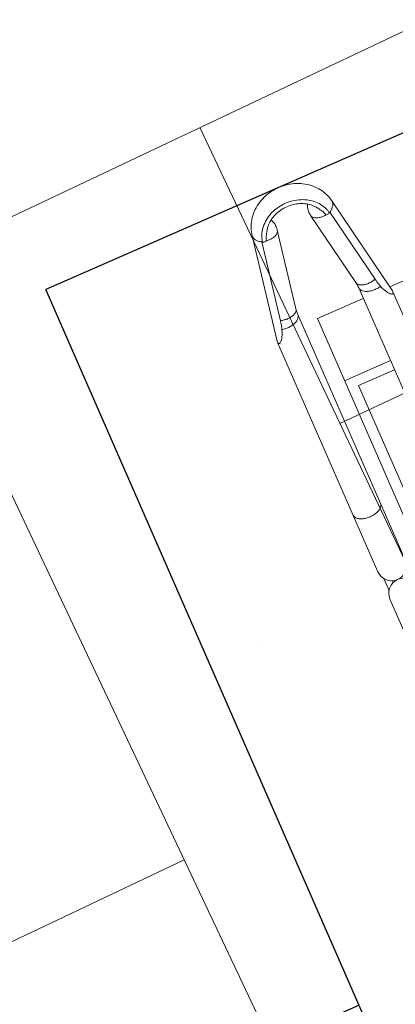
# Model space of a CAD drawing. Header units: metres. Extents: x 134157 to 138734, y 451157 to 455772.
# Tile 489 of 656: x 136618.488 to 136618.766, y 453794.912 to 453795.638. Entities that reach past the tile are written whole.
import ezdxf

# ---------------------------------------------------------------- set-up
doc = ezdxf.new("R2010")
doc.units = ezdxf.units.M
doc.layers.add('-DR-alg-hulplijnen', color=210, linetype='Continuous', plot=False)
doc.layers.add('-DR-nw-gr-arc-gras', color=7, linetype='Continuous', true_color=0xb5d5a4)
for name, color, linetype in [('-DR-nw-inr-fietsparkeren Tulip enkele beugel', 2, 'Continuous'), ('-DR-nw-maatvoering', 3, 'Continuous'), ('VELOPA-FIG25', 1, 'Continuous')]:
    doc.layers.add(name, color=color, linetype=linetype)
doc.layers.add('-DR-nw-vh-arc-sbs df bruinrood Broeder Alarmstraat', color=7, linetype='Continuous', lineweight=9, true_color=0xd8beb6)
doc.styles.add('2-5TXT', font='arial.ttf')
doc.styles.add('Drong', font='txt', dxfattribs={"height": 1.8})
doc.dimstyles.new('Drong', dxfattribs={"dimtxt": 1.8, "dimasz": 2.5, "dimexe": 0, "dimexo": 0, "dimgap": 0.9, "dimtad": 1, "dimzin": 0, "dimdsep": 46, "dimtxsty": 'Drong', "dimblk": 'dimblk-wit', "dimcen": 0, "dimse1": 1, "dimse2": 1, "dimclrd": 256, "dimclre": 1, "dimclrt": 7, "dimadec": 0, "dimazin": 0, "dimtfac": 1, "dimtmove": 0, "dimatfit": 3, "dimfxl": 1, "dimtolj": 1, "dimtzin": 0, "dimarcsym": 0})
doc.dimstyles.new('VELOPA-drukwerk', dxfattribs={"dimscale": 0, "dimtxt": 2.5, "dimasz": 2, "dimexe": 1, "dimexo": 1, "dimgap": 1, "dimtad": 1, "dimdec": 0, "dimdsep": 46, "dimtxsty": '2-5TXT', "dimcen": 8, "dimadec": 1, "dimazin": 0, "dimtfac": 1, "dimtdec": 0, "dimtmove": 0, "dimatfit": 3, "dimfxl": 1, "dimtolj": 1, "dimtzin": 0, "dimarcsym": 0})
pattern_1 = [(115.335625, (136419.71802, 453326.2367), (-0.223681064, -0.105903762), [0.06, -0.187485]), (205.335625, (136419.71802, 453326.2367), (0.105903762, -0.223681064), [0.06, -0.187485])]

# ---------------------------------------------------------------- blocks, each defined once
blk = doc.blocks.new('*D482')
at = {"layer": '-DR-alg-hulplijnen', "color": 0, "lineweight": -2, "ltscale": 4, "transparency": 16777216}
for p, q in [((0, -770.72), (0, -1064.73)), ((3625, -770.72), (3625, -1064.73)), ((41.43, -1044.01), (3583.57, -1044.01))]:
    blk.add_line(p, q, dxfattribs=at)
at = {"layer": '-DR-alg-hulplijnen', "color": 0, "ltscale": 4, "transparency": 16777216}
for points in [[(41.43, -1037.1), (41.43, -1050.92), (0, -1044.01)], [(3583.57, -1037.1), (3583.57, -1050.92), (3625, -1044.01)]]:
    blk.add_solid(points, dxfattribs=at)
at = {"layer": 'Defpoints', "color": 0, "ltscale": 4, "transparency": 16777216}
for p in [(0, -750), (3625, -750), (3625, -1044.01)]:
    blk.add_point(p, dxfattribs=at)
at = {"layer": '-DR-alg-hulplijnen', "color": 0, "ltscale": 4, "transparency": 16777216, "insert": (1812.5, -996.83), "char_height": 51.792, "attachment_point": 5, "style": '2-5TXT'}
blk.add_mtext('\\A1;3625', dxfattribs=at)
blk = doc.blocks.new('*D481')
at = {"layer": '-DR-alg-hulplijnen', "color": 0, "lineweight": -2, "ltscale": 4, "transparency": 16777216}
for p, q in [((3645.72, 0), (4009.12, 0)), ((3988.4, -41.43), (3988.4, -708.57)), ((3645.72, -750), (4009.12, -750))]:
    blk.add_line(p, q, dxfattribs=at)
at = {"layer": '-DR-alg-hulplijnen', "color": 0, "ltscale": 4, "transparency": 16777216}
for points in [[(3981.5, -41.43), (3995.31, -41.43), (3988.4, 0)], [(3981.5, -708.57), (3995.31, -708.57), (3988.4, -750)]]:
    blk.add_solid(points, dxfattribs=at)
at = {"layer": 'Defpoints', "color": 0, "ltscale": 4, "transparency": 16777216}
for p in [(3625, 0), (3625, -750), (3988.4, -750)]:
    blk.add_point(p, dxfattribs=at)
at = {"layer": '-DR-alg-hulplijnen', "color": 0, "ltscale": 4, "transparency": 16777216, "insert": (3941.24, -375), "char_height": 51.792, "attachment_point": 5, "rotation": 90, "style": '2-5TXT'}
blk.add_mtext('\\A1;750', dxfattribs=at)
blk = doc.blocks.new('dimblk-wit')
at = {"color": 7}
blk.add_line((0, -0.33333), (0, 0.33333), dxfattribs=at)
blk.add_solid([(0, 0), (-0.8, 0.2), (-0.8, -0.2)], dxfattribs=at)
blk = doc.blocks.new('*D634')
at = {"layer": '-DR-nw-maatvoering', "lineweight": -2, "transparency": 16777216}
blk.add_line((136616.46966, 453791.64601), (136622.29683, 453806.2632), dxfattribs=at)
at = {"layer": 'Defpoints', "color": 0, "transparency": 16777216}
for p in [(136622.48198, 453806.72765), (136622.8896, 453806.56515), (136616.69212, 453791.01906)]:
    blk.add_point(p, dxfattribs=at)
at = {"layer": '-DR-nw-maatvoering', "lineweight": -2, "transparency": 16777216, "xscale": 0.5, "yscale": 0.5, "zscale": 0.5}
for p, rotation in [((136622.48198, 453806.72765), 68.26520454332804), ((136616.2845, 453791.18156), 248.2652045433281)]:
    blk.add_blockref('dimblk-wit', p, dxfattribs=dict(at, rotation=rotation))
at = {"layer": '-DR-nw-maatvoering', "color": 7, "transparency": 16777216, "insert": (136619.04541, 453799.08928), "char_height": 0.36, "attachment_point": 5, "rotation": 68.2652, "style": 'Drong'}
blk.add_mtext('\\A1;16.75', dxfattribs=at)
blk = doc.blocks.new('Fietsenrek Tulip enkel')
at = {"layer": '-DR-alg-hulplijnen', "ltscale": 4}
for p in [(0, -750), (1925, 0), (0, -750)]:
    blk.add_line(p, (0, 0), dxfattribs=at)
at = {"layer": 'VELOPA-FIG25', "color": 252, "linetype": 'Continuous', "lineweight": 9}
for p, q in [((103.45, -141.09), (24.76, -155.41)), ((103.5, -141.08), (104.33, -141)), ((289.07, -141), (104.33, -141)), ((295.31, -143), (304.89, -143)), ((494.84, -141), (311.07, -141)), ((90.53, -149.36), (31.82, -160.04)), ((299.22, -148), (300.84, -148)), ((87.18, -163.39), (28.48, -174.07)), ((289.07, -163), (91.51, -163)), ((272.07, -175), (100.07, -175)), ((100.07, -175), (100.07, -212)), ((150.07, -175), (150.07, -212)), ((272.07, -183), (157.57, -183)), ((157.57, -183), (157.57, -212)), ((28.48, -200.93), (87.18, -211.61)), ((31.82, -214.96), (90.53, -225.64)), ((91.51, -212), (289.07, -212)), ((103.45, -233.91), (24.76, -219.59)), ((100.07, -233.29), (100.07, -475)), ((104.33, -234), (103.5, -233.92)), ((104.33, -234), (289.07, -234))]:
    blk.add_line(p, q, dxfattribs=at)
for centre, start, end in [((289.07, -152), 270, 90), ((311.07, -152), 90, 270)]:
    blk.add_arc(centre, 11, start, end, dxfattribs=at)
for points, start_tangent, end_tangent in [([(104.33, -141), (105.18, -141.17), (105.6, -141.69), (105.47, -142.5), (104.77, -143.48), (103.53, -144.56), (101.77, -145.66), (99.6, -146.72), (97.03, -147.72)], (1, 0), (-0.941904, -0.335883)), ([(243.54, -163), (245.23, -162.55), (246.78, -161.25), (248.07, -159.2), (248.99, -156.57), (249.47, -153.57), (249.47, -150.43), (248.99, -147.43), (248.07, -144.8), (246.78, -142.75), (245.23, -141.45), (243.54, -141)], (1, 0), (-1, 0)), ([(90.53, -149.36), (91.16, -152.21), (91.37, -155.1), (91.14, -157.8), (90.49, -160.13), (89.46, -161.93), (88.14, -163.06), (87.18, -163.39)], (0.285893, -0.958262), (-0.983181, -0.182632)), ([(97.03, -147.72), (95.09, -148.33), (92.92, -148.87), (90.53, -149.36)], (-0.941902, -0.335887), (-0.983851, -0.178987)), ([(91.51, -163), (93.18, -162.57), (94.71, -161.3), (95.99, -159.31), (96.92, -156.73), (97.43, -153.79), (97.46, -150.71), (97.03, -147.72)], (1, 0.000011), (-0.22413, 0.974559)), ([(24.76, -155.41), (19.14, -157.07), (13.87, -159.94), (9.11, -164.03), (5.22, -169.1), (2.33, -174.99), (0.59, -181.39), (0.07, -188.01), (0.77, -194.58), (2.64, -200.81), (5.58, -206.47), (9.41, -211.28), (14.05, -215.18), (19.19, -217.95), (24.76, -219.59)], (-0.983851, -0.178987), (0.983851, -0.178987)), ([(30.3, -157.97), (30.16, -157.81), (28.33, -156.25), (26.43, -155.44), (24.76, -155.41)], (-0.664445, 0.747337), (-0.984307, -0.176465)), ([(31.82, -160.04), (30.3, -157.97)], (-0.522561, 0.852602), (-0.664445, 0.747337)), ([(24.18, -163.89), (22.9, -164.83), (19.08, -168.65), (16.05, -173.35), (13.94, -178.73), (12.86, -184.53), (12.86, -190.47), (13.94, -196.27), (16.05, -201.65), (19.08, -206.35), (22.9, -210.17), (24.18, -211.11)], (-0.824515, -0.56584), (0.824513, -0.565843)), ([(26.44, -166.51), (23.96, -168.21), (20.78, -171.45), (18.25, -175.44), (16.49, -180.01), (15.59, -184.93), (15.58, -189.98), (16.47, -194.91), (18.22, -199.49), (20.75, -203.51), (23.94, -206.78), (26.44, -208.49)], (-0.868033, -0.496506), (0.868033, -0.496507)), ([(24.23, -163.85), (24.18, -163.89)], (-0.825955, -0.563736), (-0.824515, -0.56584)), ([(28.95, -161.43), (27.32, -162.1), (24.23, -163.85)], (-0.940515, -0.339753), (-0.825955, -0.563736)), ([(28.3, -165.34), (27.29, -165.99), (26.44, -166.51)], (-0.843505, -0.537121), (-0.868096, -0.496396)), ([(32.54, -163.59), (31.44, -163.84), (30.36, -164.21), (29.32, -164.73), (28.3, -165.34)], (-0.983851, -0.178987), (-0.843505, -0.537121)), ([(28.48, -174.07), (29.37, -173.77), (30.66, -172.72), (31.68, -171.06), (32.35, -168.88), (32.65, -166.34), (32.54, -163.59)], (0.983331, 0.181823), (-0.109832, 0.99395)), ([(29.97, -161.09), (28.95, -161.43)], (-0.95722, -0.289363), (-0.940515, -0.339753)), ([(32.13, -160.57), (29.97, -161.09)], (-0.983851, -0.178987), (-0.95722, -0.289363)), ([(32.13, -160.57), (31.98, -160.3), (31.82, -160.04)], (-0.492704, 0.870197), (-0.522561, 0.852602)), ([(32.54, -163.59), (32.66, -162.61), (32.52, -161.54), (32.13, -160.57)], (0.277119, 0.960836), (-0.492704, 0.870197)), ([(91.51, -163), (90.06, -163.04), (88.62, -163.17), (87.18, -163.39)], (-1, -0.00001), (-0.983851, -0.178987)), ([(28.48, -174.07), (24.93, -174.25), (21.42, -173.52), (19.89, -172.88)], (-0.983851, -0.178987), (-0.898158, 0.439672)), ([(28.48, -200.93), (24.93, -200.75), (21.42, -201.48), (19.89, -202.12)], (-0.983851, 0.178987), (-0.898127, -0.439737)), ([(32.54, -211.41), (32.65, -208.66), (32.35, -206.12), (31.68, -203.94), (30.66, -202.28), (29.37, -201.23), (28.48, -200.93)], (0.109832, 0.99395), (-0.98333, 0.181828)), ([(26.44, -208.49), (27.28, -209), (28.29, -209.65)], (0.868097, -0.496395), (0.843367, -0.537337)), ([(28.29, -209.65), (29.31, -210.26), (30.35, -210.78), (31.43, -211.15), (32.54, -211.41)], (0.843367, -0.537337), (0.983851, -0.178987)), ([(24.18, -211.11), (24.23, -211.15)], (0.824513, -0.565843), (0.825955, -0.563736)), ([(24.23, -211.15), (27.32, -212.9), (28.95, -213.57)], (0.825955, -0.563736), (0.940547, -0.339662)), ([(24.76, -219.59), (26.43, -219.56), (28.33, -218.75), (30.16, -217.19), (30.3, -217.03)], (0.984307, -0.176465), (0.664445, 0.747337)), ([(28.95, -213.57), (29.97, -213.91)], (0.940547, -0.339662), (0.95722, -0.289363)), ([(29.97, -213.91), (32.13, -214.43)], (0.95722, -0.289363), (0.983851, -0.178987)), ([(30.3, -217.03), (31.82, -214.96)], (0.664445, 0.747337), (0.522561, 0.852602)), ([(32.13, -214.43), (31.98, -214.7), (31.82, -214.96)], (-0.492704, -0.870197), (-0.522561, -0.852602)), ([(32.54, -211.41), (32.66, -212.39), (32.52, -213.46), (32.13, -214.43)], (0.277119, -0.960836), (-0.492704, -0.870197)), ([(90.53, -225.64), (91.16, -222.79), (91.37, -219.9), (91.14, -217.2), (90.49, -214.87), (89.46, -213.07), (88.14, -211.94), (87.18, -211.61)], (0.285893, 0.958262), (-0.983181, 0.182632)), ([(87.18, -211.61), (88.62, -211.83), (90.06, -211.96), (91.51, -212)], (0.983851, -0.178987), (1, 0)), ([(91.51, -212), (93.18, -212.43), (94.71, -213.7), (95.99, -215.69), (96.92, -218.27), (97.43, -221.21), (97.46, -224.29), (97.03, -227.28)], (1, 0), (-0.224064, -0.974575)), ([(90.53, -225.64), (92.92, -226.13), (95.09, -226.67), (97.03, -227.28)], (0.983851, -0.178987), (0.941904, -0.335883)), ([(97.03, -227.28), (99.61, -228.29), (101.78, -229.34), (103.54, -230.45), (104.79, -231.53), (105.47, -232.51), (105.6, -233.31), (105.18, -233.83), (104.33, -234)], (0.941904, -0.335883), (-1, 0))]:
    blk.add_spline(points, degree=3, dxfattribs=dict(at, start_tangent=start_tangent, end_tangent=end_tangent))
at = {"layer": '-DR-alg-hulplijnen', "ltscale": 4}
dim = blk.add_linear_dim(base=(3988.4, -750), p1=(3625, 0), p2=(3625, -750), angle=90, dimstyle='VELOPA-drukwerk', override={"dimscale": 20.716723}, dxfattribs=at)
dim.commit()
dim.dimension.update_dxf_attribs({"geometry": '*D481', "text_midpoint": (3941.24, -375)})
dim = blk.add_linear_dim(base=(3625, -1044.01), p1=(0, -750), p2=(3625, -750), dimstyle='VELOPA-drukwerk', override={"dimscale": 20.716723}, dxfattribs=at)
dim.commit()
dim.dimension.update_dxf_attribs({"geometry": '*D482', "text_midpoint": (1812.5, -996.83)})

msp = doc.modelspace()

# ---------------------------------------------------------------- hatches: boundary and pattern name
at = {"layer": '-DR-nw-gr-arc-gras', "transparency": 33554687}
h = msp.add_hatch(dxfattribs=at)
h.set_pattern_fill('AGR-BOLLEN', color=256, scale=0.1, pattern_type=2)
h.set_pattern_definition(pattern_1)
edge = h.paths.add_edge_path()
edge.add_arc((-7000776.80952, 3043164.56756), 7592527.99736, 340.056750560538, 340.05722562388)
edge.add_line((136455.78156, 453494.25428), (136455.1236, 453494.49341))
edge.add_arc((380495.22236, 364992.54844), 259592.30355, 160.0666568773, 160.0804453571)
edge.add_line((136433.83229, 453435.76153), (136433.81349, 453435.76834))
edge.add_line((136433.81349, 453435.76834), (136432.1795, 453431.25509))
edge.add_line((136432.1795, 453431.25509), (136432.1983, 453431.24829))
edge.add_line((136432.1983, 453431.24829), (136431.67763, 453429.86961))
edge.add_line((136431.67763, 453429.86961), (136432.33635, 453429.63123))
edge.add_line((136432.33635, 453429.63123), (136434.30927, 453435.07658))
h = msp.add_hatch(dxfattribs=at)
h.set_pattern_fill('AGR-BOLLEN', color=256, scale=0.1, pattern_type=2)
h.set_pattern_definition(pattern_1)
edge = h.paths.add_edge_path()
edge.add_line((136644.27531, 454017.42185), (136643.93507, 454016.48147))
edge.add_line((136643.93507, 454016.48147), (136643.88393, 454016.34032))
edge.add_line((136643.88393, 454016.34032), (136644.54221, 454016.10165))
edge.add_arc((1711333.98314, -116117.42654), 1674723.58177, 160.09567204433, 160.09665735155, ccw=False)
edge.add_line((136654.34695, 454043.18128), (136653.68886, 454043.41989))
edge.add_line((136653.68886, 454043.41989), (136653.6378, 454043.27898))
edge.add_line((136653.6378, 454043.27898), (136653.29754, 454042.33866))
edge.add_line((136653.29754, 454042.33866), (136644.27531, 454017.42185))
at = {"layer": '-DR-nw-vh-arc-sbs df bruinrood Broeder Alarmstraat', "transparency": 33554687}
h = msp.add_hatch(dxfattribs=at)
h.set_pattern_fill('AVH-SBS_DIKFORMAAT_KEPER', color=256, scale=3.5, angle=45, pattern_type=2)
h.set_pattern_definition([(115.335625, (136419.71802, 453326.2367), (-0.32161438, 0.11492906), [0.966, -0.483]), (25.335625, (136419.0632, 453325.92668), (-0.32161438, 0.11492906), [0.966, -0.483]), (115.335625, (136419.35052, 453326.73071), (-0.32161438, 0.11492906), [0, -1.449]), (115.335625, (136419.33894, 453326.19083), (-0.32161438, 0.11492906), [0, -1.449])])
h.paths.add_polyline_path([(136622.80755, 453806.59447), (136616.61007, 453791.04838), (136618.5044, 453790.31427), (136624.63134, 453805.90244)])

# ---------------------------------------------------------------- block references
at = {"layer": '-DR-nw-inr-fietsparkeren Tulip enkele beugel', "xscale": -0.001, "yscale": 0.001, "zscale": 0.001, "rotation": 113.6629406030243}
for p in [(136619.95053, 453799.11286), (136619.56693, 453798.11838), (136619.18381, 453797.12259), (136618.80186, 453796.12895), (136618.50763, 453795.43907), (136618.05194, 453794.61031)]:
    msp.add_blockref('Fietsenrek Tulip enkel', p, dxfattribs=at)

# ---------------------------------------------------------------- dimensions: what is measured, and where the dimension line sits
at = {"layer": '-DR-nw-maatvoering'}
dim = msp.add_aligned_dim(p1=(136616.69212, 453791.01906), p2=(136622.8896, 453806.56515), distance=0.43882, dimstyle='Drong', override={"dimrnd": 0.05, "dimtfill": 0}, dxfattribs=at)
dim.commit()
dim.dimension.update_dxf_attribs({"geometry": '*D634', "text_midpoint": (136619.04541, 453799.08928)})

doc.saveas('drawing.dxf')
